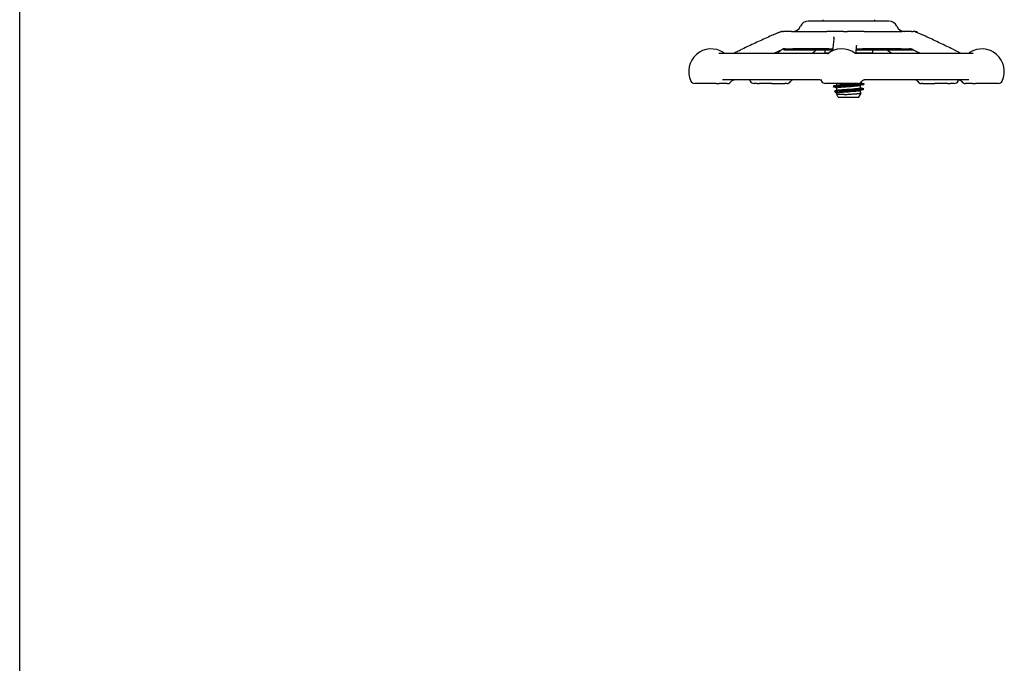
# Model space of a CAD drawing. Header units: inches. Extents: x 36 to 1719, y -84 to 1122.
# Tile 518 of 550: x 938 to 953, y 854 to 863. Entities that reach past the tile are written whole.
import ezdxf

# ---------------------------------------------------------------- set-up
doc = ezdxf.new("R2010")
doc.units = ezdxf.units.IN
doc.header["$LTSCALE"] = 48
doc.header["$MEASUREMENT"] = 0
doc.layers.add('Visible (ANSI)', color=7, linetype='Continuous', lineweight=30)

msp = doc.modelspace()

# ---------------------------------------------------------------- linework, layer by layer
at = {"layer": 'Visible (ANSI)'}
for p, q in [((938.41768, 849.63131), (938.41768, 867.8289)), ((951.00101, 863.2674), (949.83438, 863.2674)), ((950.04268, 863.2874), (950.04268, 863.2674)), ((950.79268, 863.2874), (950.79268, 863.2674)), ((949.45845, 863.1174), (949.44759, 863.1174)), ((949.45845, 863.1174), (949.47389, 863.1174)), ((949.59153, 863.1174), (949.47389, 863.1174)), ((949.59153, 863.1174), (950.10283, 863.1174)), ((950.34119, 863.1174), (950.10283, 863.1174)), ((950.34119, 863.1174), (950.39982, 863.1174)), ((950.64355, 863.1174), (950.39982, 863.1174)), ((950.64355, 863.1174), (951.1917, 863.1174)), ((951.32964, 863.1174), (951.1917, 863.1174)), ((951.32964, 863.1174), (951.35043, 863.1174)), ((951.38342, 863.1174), (951.35043, 863.1174)), ((951.38342, 863.1174), (951.38643, 863.1174)), ((948.53918, 862.8024), (950.11987, 862.8024)), ((949.48018, 862.86724), (949.48018, 862.85177)), ((949.48018, 862.85177), (950.18608, 862.85177)), ((949.4998, 862.8674), (949.60866, 862.8674)), ((950.13058, 862.8674), (949.60866, 862.8674)), ((950.13058, 862.8674), (949.60866, 862.8674)), ((950.07393, 862.85177), (950.07393, 862.8039)), ((950.12947, 862.8039), (950.07393, 862.8039)), ((950.08844, 862.8024), (950.09132, 862.8039)), ((950.13058, 862.8674), (950.18776, 862.8674)), ((950.76143, 862.8039), (950.51861, 862.8039)), ((950.52377, 862.85177), (951.34631, 862.85177)), ((950.52393, 862.8024), (952.21858, 862.8024)), ((950.52544, 862.8674), (950.61819, 862.8674)), ((951.17774, 862.8674), (950.61819, 862.8674)), ((951.17774, 862.8674), (950.61819, 862.8674)), ((950.74253, 862.8039), (950.73965, 862.8024)), ((950.76143, 862.85177), (950.76143, 862.8039)), ((951.17774, 862.8674), (951.29905, 862.8674)), ((948.49909, 862.3649), (948.19071, 862.3649)), ((948.49909, 862.3649), (948.54145, 862.3649)), ((948.66041, 862.3649), (948.54145, 862.3649)), ((949.99156, 862.4174), (948.58991, 862.4174)), ((948.66041, 862.3649), (948.66583, 862.3649)), ((949.09343, 862.3649), (949.04941, 862.3649)), ((949.09343, 862.3649), (949.12204, 862.3649)), ((949.30731, 862.3649), (949.12204, 862.3649)), ((949.30731, 862.3649), (949.49638, 862.3649)), ((949.52524, 862.3649), (949.49638, 862.3649)), ((950.55618, 862.3649), (950.08185, 862.3649)), ((950.24768, 862.34108), (950.24768, 862.3649)), ((950.55618, 862.3649), (950.55626, 862.3649)), ((950.63643, 862.36401), (950.63643, 862.35215)), ((952.15661, 862.4174), (950.6539, 862.4174)), ((951.48871, 862.3649), (951.46976, 862.3649)), ((951.48871, 862.3649), (951.66506, 862.3649)), ((951.85569, 862.3649), (951.66506, 862.3649)), ((951.85569, 862.3649), (951.88754, 862.3649)), ((951.94559, 862.3649), (951.88754, 862.3649)), ((952.10815, 862.3649), (952.1099, 862.3649)), ((952.2134, 862.3649), (952.1099, 862.3649)), ((952.2134, 862.3649), (952.25401, 862.3649)), ((952.58367, 862.3649), (952.25401, 862.3649)), ((950.19893, 862.32694), (950.19893, 862.31508)), ((950.23267, 862.23222), (950.21849, 862.25785)), ((950.24768, 862.26694), (950.24768, 862.30247)), ((950.24768, 862.20507), (950.24768, 862.22833)), ((950.56685, 862.1674), (950.59894, 862.22542)), ((950.58768, 862.30247), (950.58768, 862.338)), ((950.58768, 862.22833), (950.58768, 862.26386)), ((950.62661, 862.27547), (950.6348, 862.29029)), ((950.35133, 862.20507), (950.24768, 862.20507)), ((950.26851, 862.1674), (950.24768, 862.20507)), ((950.26851, 862.1674), (950.56685, 862.1674))]:
    msp.add_line(p, q, dxfattribs=at)
for centre, radius, start, end in [((949.83431, 863.1424), 0.125, 90, 156.421822), ((951.00105, 863.1424), 0.125, 23.578178, 90), ((949.60518, 863.2424), 0.125, 270, 336.421822), ((951.23018, 863.2424), 0.125, 203.578178, 270), ((951.38643, 863.08615), 0.03125, 30.661593, 90), ((948.42789, 862.5399), 0.325, 57.004115, 205.376934), ((948.63891, 862.8649), 0.0625, 237.004115, 270), ((949.28658, 862.5399), 0.325, 64.985169, 66.048721), ((950.31902, 862.5399), 0.325, 54.084412, 129.508636), ((952.13548, 862.8649), 0.0625, 270, 302.995885), ((952.3465, 862.5399), 0.325, 334.623066, 122.995885), ((948.19071, 862.4274), 0.0625, 205.376934, 270), ((948.66581, 862.4274), 0.0625, 270, 327.274302), ((949.28658, 862.5399), 0.325, 202.143221, 205.376934), ((949.04941, 862.4274), 0.0625, 205.376934, 270), ((949.52524, 862.4274), 0.0625, 270, 324.549457), ((949.62707, 862.3549), 0.0625, 90, 144.549457), ((950.31902, 862.5399), 0.325, 200.670713, 205.376934), ((950.08185, 862.4274), 0.0625, 205.376934, 270), ((950.55626, 862.4274), 0.0625, 270, 331.080836), ((951.36793, 862.3549), 0.0625, 35.450543, 90), ((951.46976, 862.4274), 0.0625, 215.450543, 270), ((951.94559, 862.4274), 0.0625, 270, 334.623066), ((951.70842, 862.5399), 0.325, 334.623066, 337.856402), ((952.10815, 862.4274), 0.0625, 214.46729, 270), ((952.58367, 862.4274), 0.0625, 270, 334.623066)]:
    msp.add_arc(centre, radius, start, end, dxfattribs=at)
for points, knots in [([(949.32679, 863.06968), (949.29508, 863.05511), (949.26338, 863.04054), (949.19997, 863.01138), (949.16827, 862.9968), (949.10487, 862.96763), (949.07318, 862.95305), (949.00979, 862.92387), (948.97809, 862.90928), (948.91471, 862.88009), (948.88301, 862.8655), (948.85132, 862.8509)], [0.42287225, 0.42287225, 0.42287225, 0.42287225, 0.6967656, 0.6967656, 0.97065896, 0.97065896, 1.24455231, 1.24455231, 1.51844567, 1.51844567, 1.79233902, 1.79233902, 1.79233902, 1.79233902]), ([(949.32679, 863.06968), (949.33809, 863.07488), (949.34954, 863.08011), (949.37345, 863.09073), (949.38607, 863.09622), (949.40288, 863.10319), (949.4075, 863.10507), (949.41632, 863.10851), (949.42051, 863.11007), (949.42628, 863.11203), (949.42812, 863.11262), (949.43099, 863.11347), (949.43196, 863.11375), (949.43353, 863.11418), (949.43407, 863.11432), (949.43522, 863.11461), (949.43583, 863.11477), (949.43676, 863.115), (949.43708, 863.11507), (949.4377, 863.11522), (949.43801, 863.11529), (949.43855, 863.11542), (949.4388, 863.11547), (949.43944, 863.11562), (949.43974, 863.11569), (949.44042, 863.11584), (949.44063, 863.11589), (949.44082, 863.11594), (949.44085, 863.11594), (949.44085, 863.11594)], [0, 0, 0, 0, 0.097641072, 0.097641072, 0.200146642, 0.200146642, 0.239300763, 0.239300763, 0.278646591, 0.278646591, 0.298148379, 0.298148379, 0.307905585, 0.307905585, 0.3127903, 0.3127903, 0.317711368, 0.317711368, 0.32016895, 0.32016895, 0.322641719, 0.322641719, 0.325111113, 0.325111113, 0.330090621, 0.330090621, 0.339961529, 0.339961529, 0.345501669, 0.345501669, 0.345501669, 0.345501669]), ([(949.43666, 863.11497), (949.43693, 863.11509), (949.43716, 863.11518), (949.4381, 863.11557), (949.43854, 863.11572), (949.43985, 863.11619), (949.44002, 863.11625), (949.44133, 863.11662), (949.44189, 863.11678), (949.44298, 863.11701), (949.4434, 863.11709), (949.44422, 863.11721), (949.4446, 863.11726), (949.44525, 863.11731), (949.44544, 863.11733), (949.44584, 863.11735), (949.44602, 863.11736), (949.44634, 863.11738), (949.44639, 863.11738), (949.44648, 863.11738), (949.44653, 863.11738), (949.44662, 863.11739), (949.44668, 863.11739), (949.44676, 863.11739), (949.44679, 863.11739), (949.44686, 863.11739), (949.44689, 863.11739), (949.44695, 863.11739), (949.44698, 863.11739), (949.44706, 863.11739), (949.44711, 863.11739), (949.44723, 863.1174), (949.44728, 863.1174), (949.44737, 863.1174), (949.4474, 863.1174), (949.44745, 863.1174), (949.44747, 863.1174), (949.44752, 863.1174), (949.44756, 863.1174), (949.4476, 863.1174)], [0.11779335, 0.11779335, 0.11779335, 0.11779335, 0.125396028, 0.125396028, 0.152672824, 0.152672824, 0.22590879, 0.22590879, 0.259837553, 0.259837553, 0.277093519, 0.277093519, 0.290038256, 0.290038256, 0.294893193, 0.294893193, 0.298545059, 0.298545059, 0.299175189, 0.299175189, 0.299644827, 0.299644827, 0.300118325, 0.300118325, 0.300354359, 0.300354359, 0.300591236, 0.300591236, 0.300827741, 0.300827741, 0.301305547, 0.301305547, 0.302258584, 0.302258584, 0.303198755, 0.303198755, 0.304136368, 0.304136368, 0.306750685, 0.306750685, 0.306750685, 0.306750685]), ([(951.37959, 863.11389), (951.37959, 863.11389), (951.37962, 863.11388), (951.37982, 863.11383), (951.37994, 863.11379), (951.38024, 863.11371), (951.38037, 863.11368), (951.38068, 863.11359), (951.38087, 863.11354), (951.3813, 863.11342), (951.38153, 863.11335), (951.38226, 863.11315), (951.38276, 863.11301), (951.38511, 863.11234), (951.38681, 863.11182), (951.39188, 863.1102), (951.3953, 863.10901), (951.40601, 863.10507), (951.41361, 863.10201), (951.42883, 863.09565), (951.43661, 863.09228), (951.45875, 863.08245), (951.47281, 863.07587), (951.48653, 863.06937)], [0.550231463, 0.550231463, 0.550231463, 0.550231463, 0.555732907, 0.555732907, 0.55952642, 0.55952642, 0.561423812, 0.561423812, 0.563337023, 0.563337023, 0.565252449, 0.565252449, 0.569117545, 0.569117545, 0.584439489, 0.584439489, 0.614643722, 0.614643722, 0.676078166, 0.676078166, 0.740399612, 0.740399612, 0.862737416, 0.862737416, 0.862737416, 0.862737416]), ([(951.94742, 862.85059), (951.9167, 862.86518), (951.88598, 862.87978), (951.82454, 862.90896), (951.79382, 862.92355), (951.73237, 862.95273), (951.70164, 862.96732), (951.64019, 862.99649), (951.60946, 863.01107), (951.548, 863.04022), (951.51726, 863.0548), (951.48653, 863.06937)], [0.96010468, 0.96010468, 0.96010468, 0.96010468, 1.23399804, 1.23399804, 1.5078914, 1.5078914, 1.78178476, 1.78178476, 2.05567812, 2.05567812, 2.32957148, 2.32957148, 2.32957148, 2.32957148]), ([(950.20417, 863.0196), (950.20259, 863.00503), (950.20102, 862.99045), (950.19788, 862.9613), (950.19631, 862.94672), (950.19316, 862.91755), (950.19159, 862.90297), (950.18845, 862.87379), (950.18688, 862.8592), (950.18499, 862.84163), (950.18466, 862.83866), (950.18434, 862.83568)], [0.73329616, 0.73329616, 0.73329616, 0.73329616, 1.00718952, 1.00718952, 1.28108287, 1.28108287, 1.55497623, 1.55497623, 1.82886959, 1.82886959, 1.88472412, 1.88472412, 1.88472412, 1.88472412]), ([(950.20417, 863.0196), (950.20427, 863.02056), (950.20441, 863.02189), (950.20483, 863.02525), (950.20515, 863.02749), (950.20589, 863.0316), (950.20628, 863.03346), (950.20678, 863.03572), (950.20694, 863.03643), (950.20708, 863.03709), (950.20712, 863.03724), (950.20713, 863.0373), (950.20713, 863.03731), (950.20713, 863.03731)], [0, 0, 0, 0, 0.0188180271, 0.0188180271, 0.0424437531, 0.0424437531, 0.0633585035, 0.0633585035, 0.0765189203, 0.0765189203, 0.0837326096, 0.0837326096, 0.085554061, 0.085554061, 0.085554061, 0.085554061]), ([(948.73095, 862.8024), (948.73122, 862.8024), (948.73149, 862.8024), (948.73177, 862.8024), (948.73179, 862.8024), (948.73182, 862.8024), (948.73183, 862.8024), (948.73207, 862.8024), (948.73223, 862.8024), (948.73257, 862.8024), (948.73275, 862.8024), (948.73337, 862.8024), (948.73381, 862.8024), (948.73514, 862.8024), (948.73602, 862.8024), (948.73839, 862.80241), (948.7399, 862.80242), (948.7429, 862.80245), (948.74433, 862.80247), (948.74662, 862.80254), (948.74713, 862.80255), (948.74795, 862.80258), (948.74824, 862.80259), (948.74868, 862.80261), (948.74882, 862.80262), (948.74909, 862.80263), (948.74922, 862.80264), (948.74959, 862.80266), (948.7498, 862.80267), (948.75034, 862.8027), (948.75058, 862.80272), (948.75101, 862.80276), (948.75117, 862.80277), (948.75213, 862.80286), (948.75231, 862.80289), (948.75293, 862.80301), (948.75322, 862.80306), (948.75411, 862.80328), (948.75468, 862.80343), (948.75621, 862.80396), (948.75686, 862.8042), (948.75805, 862.8047), (948.75848, 862.80488), (948.75954, 862.80536), (948.76019, 862.80566), (948.76171, 862.80641), (948.7626, 862.80686), (948.76516, 862.80821), (948.76683, 862.80912), (948.77201, 862.81196), (948.77532, 862.81377), (948.78306, 862.81791), (948.78749, 862.82022), (948.81012, 862.83174), (948.83069, 862.8414), (948.85132, 862.8509)], [0, 0, 0, 0, 0.002081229, 0.002081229, 0.002217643, 0.002217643, 0.002352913, 0.002352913, 0.004518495, 0.004518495, 0.006815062, 0.006815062, 0.012938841, 0.012938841, 0.025196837, 0.025196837, 0.045580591, 0.045580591, 0.063157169, 0.063157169, 0.067563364, 0.067563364, 0.06977046, 0.06977046, 0.070859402, 0.070859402, 0.071947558, 0.071947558, 0.07413729, 0.07413729, 0.078495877, 0.078495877, 0.08337042, 0.08337042, 0.111454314, 0.111454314, 0.13020098, 0.13020098, 0.14776646, 0.14776646, 0.156573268, 0.156573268, 0.160918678, 0.160918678, 0.166770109, 0.166770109, 0.174540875, 0.174540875, 0.189569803, 0.189569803, 0.223438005, 0.223438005, 0.26855419, 0.26855419, 0.446939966, 0.446939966, 0.446939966, 0.446939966]), ([(949.38596, 862.8024), (949.38712, 862.80316), (949.38832, 862.80399), (949.39346, 862.80772), (949.39732, 862.81095), (949.40604, 862.81855), (949.4109, 862.82305), (949.42205, 862.83292), (949.42906, 862.83858), (949.43414, 862.8427)], [0.292037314, 0.292037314, 0.292037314, 0.292037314, 0.307963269, 0.307963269, 0.36147562, 0.36147562, 0.432810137, 0.432810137, 0.518710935, 0.518710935, 0.518710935, 0.518710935]), ([(949.47659, 862.86715), (949.47659, 862.86715), (949.47658, 862.86715), (949.47651, 862.86712), (949.4764, 862.86708), (949.47596, 862.86691), (949.47572, 862.86681), (949.47502, 862.8665), (949.47455, 862.86629), (949.4735, 862.86577), (949.47294, 862.86548), (949.47151, 862.86473), (949.47061, 862.86423), (949.46702, 862.8622), (949.46428, 862.86056), (949.45748, 862.85657), (949.45347, 862.85428), (949.43969, 862.8468), (949.42903, 862.84174), (949.41831, 862.83682)], [0.14183772, 0.14183772, 0.14183772, 0.14183772, 0.146079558, 0.146079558, 0.156573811, 0.156573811, 0.163607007, 0.163607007, 0.170788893, 0.170788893, 0.176838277, 0.176838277, 0.18529246, 0.18529246, 0.210053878, 0.210053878, 0.248401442, 0.248401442, 0.341016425, 0.341016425, 0.341016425, 0.341016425]), ([(949.49977, 862.8674), (949.49948, 862.8674), (949.49919, 862.8674), (949.49889, 862.8674), (949.49888, 862.8674), (949.49885, 862.8674), (949.49883, 862.8674), (949.49874, 862.8674), (949.49867, 862.8674), (949.49855, 862.8674), (949.49848, 862.8674), (949.49766, 862.8674), (949.49698, 862.8674), (949.49536, 862.8674), (949.49445, 862.86739), (949.49101, 862.86739), (949.48854, 862.86738), (949.48486, 862.86734), (949.48381, 862.86733), (949.48218, 862.86729), (949.48167, 862.86728), (949.48058, 862.86725), (949.47999, 862.86723), (949.47907, 862.86719), (949.47875, 862.86718), (949.4783, 862.86715), (949.47816, 862.86715), (949.47774, 862.86712), (949.47749, 862.8671), (949.47703, 862.86707), (949.47682, 862.86705), (949.47649, 862.86702), (949.47635, 862.86701), (949.47622, 862.867), (949.47619, 862.86699), (949.47617, 862.86699)], [0, 0, 0, 0, 0.0023094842, 0.0023094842, 0.0023826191, 0.0023826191, 0.0025284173, 0.0025284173, 0.0031079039, 0.0031079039, 0.0037043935, 0.0037043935, 0.0110744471, 0.0110744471, 0.0208971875, 0.0208971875, 0.0483143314, 0.0483143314, 0.0589572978, 0.0589572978, 0.0635895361, 0.0635895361, 0.068304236, 0.068304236, 0.0706553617, 0.0706553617, 0.0718166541, 0.0718166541, 0.0741661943, 0.0741661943, 0.0770362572, 0.0770362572, 0.0800755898, 0.0800755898, 0.0808559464, 0.0808559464, 0.0808559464, 0.0808559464]), ([(949.951, 862.85177), (949.95082, 862.85162), (949.95065, 862.85148), (949.94848, 862.84965), (949.94647, 862.84802), (949.94401, 862.84605), (949.94333, 862.84551), (949.94271, 862.84501)], [0.3697901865, 0.3697901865, 0.3697901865, 0.3697901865, 0.371993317, 0.371993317, 0.3970575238, 0.3970575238, 0.4080566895, 0.4080566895, 0.4080566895, 0.4080566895]), ([(950.11987, 862.8024), (950.12328, 862.8024), (950.1257, 862.80272), (950.12787, 862.80311), (950.12823, 862.80318), (950.12857, 862.80325)], [0, 0, 0, 0, 0.0230186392, 0.0230186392, 0.0282285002, 0.0282285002, 0.0282285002, 0.0282285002]), ([(950.5061, 862.80565), (950.50678, 862.80536), (950.50786, 862.80492), (950.51127, 862.80391), (950.51344, 862.80334), (950.5186, 862.80262), (950.52099, 862.8024), (950.52393, 862.8024)], [0.5227954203, 0.5227954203, 0.5227954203, 0.5227954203, 0.5453702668, 0.5453702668, 0.565399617, 0.565399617, 0.5779614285, 0.5779614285, 0.5779614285, 0.5779614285]), ([(950.52756, 862.88691), (950.52582, 862.87078), (950.52408, 862.85465), (950.52105, 862.82657), (950.51976, 862.81462), (950.51847, 862.80267)], [0.771603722, 0.771603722, 0.771603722, 0.771603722, 1.074742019, 1.074742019, 1.299248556, 1.299248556, 1.299248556, 1.299248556]), ([(950.52949, 862.91292), (950.52949, 862.91292), (950.52949, 862.91292), (950.52949, 862.9129), (950.52947, 862.9127), (950.52941, 862.91179), (950.52936, 862.91085), (950.52921, 862.90834), (950.52912, 862.90667), (950.52889, 862.90276), (950.52874, 862.90051), (950.52838, 862.89542), (950.52814, 862.89253), (950.52779, 862.88913), (950.52771, 862.88831), (950.5276, 862.88735), (950.52758, 862.88712), (950.52756, 862.88691)], [0.395052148, 0.395052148, 0.395052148, 0.395052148, 0.395584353, 0.395584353, 0.405250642, 0.405250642, 0.421321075, 0.421321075, 0.442620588, 0.442620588, 0.471004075, 0.471004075, 0.508904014, 0.508904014, 0.521535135, 0.521535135, 0.525741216, 0.525741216, 0.525741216, 0.525741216]), ([(950.98582, 862.84261), (950.98356, 862.84422), (950.98069, 862.84621), (950.97629, 862.84945), (950.97477, 862.8506), (950.97327, 862.85177)], [0, 0, 0, 0, 0.033112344, 0.033112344, 0.050501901, 0.050501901, 0.050501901, 0.050501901]), ([(951.31976, 862.86724), (951.31952, 862.86725), (951.31929, 862.86726), (951.31837, 862.86728), (951.31771, 862.8673), (951.31639, 862.86732), (951.31572, 862.86733), (951.31323, 862.86736), (951.31151, 862.86737), (951.3081, 862.86739), (951.30642, 862.86739), (951.30391, 862.8674), (951.30307, 862.8674), (951.30159, 862.8674), (951.30096, 862.8674), (951.30019, 862.8674), (951.3001, 862.8674), (951.29999, 862.8674), (951.29997, 862.8674), (951.29992, 862.8674), (951.2999, 862.8674), (951.29987, 862.8674), (951.29986, 862.8674), (951.29959, 862.8674), (951.29932, 862.8674), (951.29906, 862.8674)], [0.2872812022, 0.2872812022, 0.2872812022, 0.2872812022, 0.2890649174, 0.2890649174, 0.2943712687, 0.2943712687, 0.3003360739, 0.3003360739, 0.316953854, 0.316953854, 0.3333826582, 0.3333826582, 0.3415798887, 0.3415798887, 0.3477304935, 0.3477304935, 0.3485002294, 0.3485002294, 0.3486639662, 0.3486639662, 0.3488290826, 0.3488290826, 0.3489130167, 0.3489130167, 0.3511479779, 0.3511479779, 0.3511479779, 0.3511479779]), ([(951.37504, 862.83713), (951.36332, 862.8427), (951.35186, 862.84842), (951.33691, 862.85724), (951.33301, 862.85964), (951.3276, 862.8629), (951.32612, 862.86378), (951.32359, 862.86523), (951.3225, 862.86583), (951.32093, 862.86666), (951.32038, 862.86694), (951.31935, 862.86744), (951.31891, 862.86764), (951.31833, 862.8679), (951.31815, 862.86797), (951.31795, 862.86805), (951.31792, 862.86806), (951.31792, 862.86806)], [0, 0, 0, 0, 0.104741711, 0.104741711, 0.140935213, 0.140935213, 0.154491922, 0.154491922, 0.164716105, 0.164716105, 0.171023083, 0.171023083, 0.178491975, 0.178491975, 0.185464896, 0.185464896, 0.191706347, 0.191706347, 0.191706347, 0.191706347]), ([(951.94742, 862.85059), (951.9648, 862.84233), (951.982, 862.83399), (952.00297, 862.82286), (952.00807, 862.82007), (952.01714, 862.81496), (952.02117, 862.81263), (952.02797, 862.80877), (952.03057, 862.80731), (952.03439, 862.80539), (952.03564, 862.8048), (952.03753, 862.80398), (952.03825, 862.80369), (952.0394, 862.80326), (952.03986, 862.8031), (952.04089, 862.80276), (952.04126, 862.80267), (952.04148, 862.80261)], [0, 0, 0, 0, 0.154973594, 0.154973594, 0.206362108, 0.206362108, 0.244918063, 0.244918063, 0.267457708, 0.267457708, 0.278225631, 0.278225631, 0.286083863, 0.286083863, 0.293892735, 0.293892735, 0.308588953, 0.308588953, 0.308588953, 0.308588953]), ([(952.04097, 862.80264), (952.04097, 862.80264), (952.041, 862.80264), (952.04122, 862.80263), (952.04135, 862.80262), (952.04175, 862.8026), (952.04186, 862.80259), (952.04209, 862.80258), (952.04217, 862.80258), (952.04235, 862.80257), (952.04245, 862.80257), (952.04267, 862.80256), (952.04279, 862.80256), (952.04303, 862.80255), (952.04316, 862.80255), (952.04354, 862.80253), (952.0438, 862.80253), (952.04455, 862.80251), (952.04501, 862.8025), (952.04718, 862.80246), (952.04861, 862.80244), (952.05165, 862.80242), (952.05322, 862.80241), (952.05576, 862.8024), (952.05674, 862.8024), (952.05823, 862.8024), (952.05872, 862.8024), (952.05961, 862.8024), (952.05998, 862.8024), (952.06049, 862.8024), (952.06054, 862.8024), (952.06061, 862.8024), (952.06061, 862.8024), (952.06063, 862.8024), (952.06064, 862.8024), (952.06089, 862.8024), (952.06112, 862.8024), (952.06136, 862.8024)], [0.3782575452, 0.3782575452, 0.3782575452, 0.3782575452, 0.3866577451, 0.3866577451, 0.3925541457, 0.3925541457, 0.3944966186, 0.3944966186, 0.3954660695, 0.3954660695, 0.3964378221, 0.3964378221, 0.3974115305, 0.3974115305, 0.3983847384, 0.3983847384, 0.400350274, 0.400350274, 0.4042745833, 0.4042745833, 0.4199695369, 0.4199695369, 0.4387540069, 0.4387540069, 0.4507677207, 0.4507677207, 0.4567742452, 0.4567742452, 0.4612834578, 0.4612834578, 0.4617697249, 0.4617697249, 0.461830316, 0.461830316, 0.4618912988, 0.4618912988, 0.4637273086, 0.4637273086, 0.4637273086, 0.4637273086]), ([(948.71839, 862.39361), (948.72121, 862.39799), (948.72423, 862.40139), (948.73023, 862.40694), (948.73322, 862.40908), (948.73905, 862.41251), (948.7419, 862.41379), (948.74739, 862.41574), (948.75003, 862.41639), (948.75504, 862.41722), (948.75742, 862.4174), (948.75962, 862.4174)], [0.679008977, 0.679008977, 0.679008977, 0.679008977, 0.716290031, 0.716290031, 0.753571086, 0.753571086, 0.79085214, 0.79085214, 0.828133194, 0.828133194, 0.865414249, 0.865414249, 0.865414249, 0.865414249]), ([(950.0226, 862.40663), (950.02253, 862.40669), (950.02247, 862.40675), (950.02103, 862.40798), (950.01899, 862.40957), (950.01265, 862.41307), (950.00825, 862.41501), (949.99924, 862.41695), (949.99551, 862.4174), (949.99156, 862.4174)], [0.4166670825, 0.4166670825, 0.4166670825, 0.4166670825, 0.4183811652, 0.4183811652, 0.4512703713, 0.4512703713, 0.4846744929, 0.4846744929, 0.5041533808, 0.5041533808, 0.5041533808, 0.5041533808]), ([(950.63151, 862.36643), (950.63723, 862.36493), (950.63792, 862.36343), (950.63306, 862.36193), (950.62187, 862.35848), (950.58148, 862.35503), (950.52584, 862.35157), (950.47041, 862.34813), (950.40091, 862.34469), (950.34117, 862.34125), (950.28161, 862.33782), (950.23287, 862.3344), (950.21157, 862.33097), (950.20323, 862.32962), (950.19916, 862.32828), (950.19924, 862.32694)], [-28.47996288, -28.47996288, -28.47996288, -28.47996288, -28.09855277, -28.09855277, -28.09855277, -27.22073235, -27.22073235, -27.22073235, -26.34618961, -26.34618961, -26.34618961, -25.47436069, -25.47436069, -25.47436069, -25.13274123, -25.13274123, -25.13274123, -25.13274123]), ([(950.25381, 862.34264), (950.26097, 862.34455), (950.27437, 862.34646), (950.29312, 862.34837), (950.32913, 862.35205), (950.38401, 862.35572), (950.43659, 862.35939), (950.46286, 862.36123), (950.48824, 862.36306), (950.51037, 862.3649)], [25.39495151, 25.39495151, 25.39495151, 25.39495151, 25.88120123, 25.88120123, 25.88120123, 26.81500619, 26.81500619, 26.81500619, 27.28146626, 27.28146626, 27.28146626, 27.28146626]), ([(950.6539, 862.4174), (950.64729, 862.4174), (950.64121, 862.41624), (950.6305, 862.4128), (950.62618, 862.41046), (950.61938, 862.40602), (950.61706, 862.40395), (950.61371, 862.40068), (950.6127, 862.39945), (950.61127, 862.39763), (950.61094, 862.39711), (950.61084, 862.39695), (950.61084, 862.39695), (950.61084, 862.39695)], [0, 0, 0, 0, 0.01956218, 0.01956218, 0.042143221, 0.042143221, 0.066897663, 0.066897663, 0.091714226, 0.091714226, 0.119371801, 0.119371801, 0.119413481, 0.119413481, 0.119413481, 0.119413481]), ([(952.00895, 862.4174), (952.01176, 862.4174), (952.01478, 862.41719), (952.02116, 862.41615), (952.02452, 862.41532), (952.03139, 862.41288), (952.0349, 862.41126), (952.04177, 862.40715), (952.04513, 862.40466), (952.05133, 862.39888), (952.05417, 862.39559), (952.05662, 862.39203)], [0, 0, 0, 0, 0.020730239, 0.020730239, 0.041460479, 0.041460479, 0.062190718, 0.062190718, 0.082920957, 0.082920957, 0.103651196, 0.103651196, 0.103651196, 0.103651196]), ([(950.2036, 862.31265), (950.20195, 862.31308), (950.20073, 862.31351), (950.19996, 862.31394), (950.19376, 862.31739), (950.2172, 862.32084), (950.26219, 862.32429), (950.30717, 862.32774), (950.37285, 862.33119), (950.43657, 862.33464), (950.50029, 862.33809), (950.56083, 862.34154), (950.59732, 862.34499), (950.62259, 862.34737), (950.63599, 862.34976), (950.63619, 862.35215)], [18.64392693, 18.64392693, 18.64392693, 18.64392693, 18.75246912, 18.75246912, 18.75246912, 19.62966474, 19.62966474, 19.62966474, 20.50680644, 20.50680644, 20.50680644, 21.38389434, 21.38389434, 21.38389434, 21.99114858, 21.99114858, 21.99114858, 21.99114858]), ([(950.21849, 862.25785), (950.2179, 862.25893), (950.22054, 862.25999), (950.23363, 862.26241), (950.24585, 862.26374), (950.27881, 862.26643), (950.29931, 862.26776), (950.34606, 862.27045), (950.3719, 862.27178), (950.42564, 862.27447), (950.45302, 862.27581), (950.50573, 862.2785), (950.53052, 862.27983), (950.57418, 862.28252), (950.59255, 862.28385), (950.62033, 862.28654), (950.62937, 862.28787), (950.63597, 862.29029), (950.63539, 862.29135), (950.63136, 862.29241)], [-1.82945707, -1.82945707, -1.82945707, -1.82945707, -1.67073605, -1.67073605, -1.46944503, -1.46944503, -1.26599575, -1.26599575, -1.06038864, -1.06038864, -0.8526241, -0.8526241, -0.64270256, -0.64270256, -0.43062442, -0.43062442, -0.2163901, -0.2163901, -0.04412334, -0.04412334, -0.04412334, -0.04412334]), ([(950.62661, 862.27547), (950.6265, 862.27526), (950.62631, 862.27505), (950.62383, 862.27306), (950.6164, 862.27128), (950.592, 862.26769), (950.57539, 862.26592), (950.53523, 862.26233), (950.51217, 862.26055), (950.46269, 862.25696), (950.43679, 862.25518), (950.38561, 862.25159), (950.36081, 862.24982), (950.31558, 862.24623), (950.29553, 862.24445), (950.2628, 862.24086), (950.25034, 862.23908), (950.2346, 862.23549), (950.23134, 862.23372), (950.23375, 862.23089), (950.23613, 862.22988), (950.23996, 862.22885)], [-2.47132295, -2.47132295, -2.47132295, -2.47132295, -2.44714253, -2.44714253, -2.24173481, -2.24173481, -2.03918578, -2.03918578, -1.83949606, -1.83949606, -1.64266629, -1.64266629, -1.44869709, -1.44869709, -1.25758909, -1.25758909, -1.06934294, -1.06934294, -0.88395925, -0.88395925, -0.77975748, -0.77975748, -0.77975748, -0.77975748]), ([(950.24778, 862.30247), (950.24773, 862.30309), (950.24837, 862.3037), (950.24975, 862.30432), (950.25798, 862.30799), (950.29216, 862.31166), (950.33911, 862.31534), (950.38606, 862.31901), (950.44462, 862.32269), (950.4922, 862.32636), (950.53574, 862.32972), (950.56911, 862.33309), (950.58184, 862.33645)], [18.84955592, 18.84955592, 18.84955592, 18.84955592, 19.00565528, 19.00565528, 19.00565528, 19.93990619, 19.93990619, 19.93990619, 20.87409597, 20.87409597, 20.87409597, 21.72893829, 21.72893829, 21.72893829, 21.72893829]), ([(950.24773, 862.22833), (950.24796, 862.23161), (950.26837, 862.23488), (950.30327, 862.23816), (950.34244, 862.24183), (950.3989, 862.24551), (950.45084, 862.24918), (950.50278, 862.25286), (950.54894, 862.25654), (950.57149, 862.26021), (950.57578, 862.26091), (950.5792, 862.26161), (950.58175, 862.26231)], [12.56637061, 12.56637061, 12.56637061, 12.56637061, 13.39885666, 13.39885666, 13.39885666, 14.3334779, 14.3334779, 14.3334779, 15.26803699, 15.26803699, 15.26803699, 15.44575299, 15.44575299, 15.44575299, 15.44575299]), ([(950.25368, 862.2685), (950.25699, 862.26941), (950.26175, 862.27032), (950.26795, 862.27122), (950.29302, 862.2749), (950.34102, 862.27857), (950.39341, 862.28225), (950.44581, 862.28592), (950.50133, 862.2896), (950.53855, 862.29327), (950.56963, 862.29634), (950.58732, 862.29941), (950.58758, 862.30247)], [19.1117662, 19.1117662, 19.1117662, 19.1117662, 19.34287582, 19.34287582, 19.34287582, 20.27710465, 20.27710465, 20.27710465, 21.21127241, 21.21127241, 21.21127241, 21.99114858, 21.99114858, 21.99114858, 21.99114858]), ([(950.35133, 862.20507), (950.40009, 862.20874), (950.45856, 862.21242), (950.50416, 862.2161), (950.54975, 862.21977), (950.58136, 862.22345), (950.58679, 862.22712), (950.58738, 862.22753), (950.58766, 862.22793), (950.58763, 862.22833)], [13.73621099, 13.73621099, 13.73621099, 13.73621099, 14.67080978, 14.67080978, 14.67080978, 15.60534648, 15.60534648, 15.60534648, 15.70796327, 15.70796327, 15.70796327, 15.70796327]), ([(950.35133, 862.20507), (950.3699, 862.20631), (950.38988, 862.20753), (950.4328, 862.21012), (950.45543, 862.21145), (950.49865, 862.21414), (950.51879, 862.21547), (950.55387, 862.21816), (950.56839, 862.21949), (950.58977, 862.22218), (950.59632, 862.22352), (950.59993, 862.22589), (950.59874, 862.22692), (950.59489, 862.22795)], [-4.2480515, -4.2480515, -4.2480515, -4.2480515, -4.09092164, -4.09092164, -3.91772748, -3.91772748, -3.74236935, -3.74236935, -3.5648477, -3.5648477, -3.38516298, -3.38516298, -3.24537133, -3.24537133, -3.24537133, -3.24537133])]:
    msp.add_open_spline(points, degree=3, knots=knots, dxfattribs=at)
for points in [[(949.41831, 862.83682), (949.39335, 862.82535), (949.36839, 862.81387), (949.34344, 862.8024)], [(949.43414, 862.8427), (949.43579, 862.84404), (949.43744, 862.84537), (949.4391, 862.84671)], [(949.89002, 862.8024), (949.90759, 862.8166), (949.92515, 862.83081), (949.94271, 862.84501)], [(950.98582, 862.84261), (951.00474, 862.82921), (951.02365, 862.81581), (951.04256, 862.8024)], [(951.44829, 862.8024), (951.42388, 862.81398), (951.39946, 862.82556), (951.37504, 862.83713)], [(950.59289, 862.37676), (950.60586, 862.3733), (950.61884, 862.36986), (950.63182, 862.36643)], [(950.20354, 862.32936), (950.2202, 862.33376), (950.23685, 862.33818), (950.25349, 862.34264)], [(950.24768, 862.30093), (950.23297, 862.30486), (950.21826, 862.30877), (950.20354, 862.31265)], [(950.22221, 862.26016), (950.23264, 862.26293), (950.24307, 862.26571), (950.25349, 862.2685)], [(950.24768, 862.22679), (950.24511, 862.22748), (950.24253, 862.22817), (950.23996, 862.22885)], [(950.63182, 862.34972), (950.61517, 862.34532), (950.59851, 862.34091), (950.58187, 862.33645)], [(950.62012, 862.27249), (950.60736, 862.26911), (950.59461, 862.26572), (950.58187, 862.26231)], [(950.58768, 862.30401), (950.60224, 862.30012), (950.6168, 862.29626), (950.63136, 862.29241)], [(950.58768, 862.22987), (950.59008, 862.22923), (950.59249, 862.22859), (950.59489, 862.22795)]]:
    msp.add_open_spline(points, degree=3, dxfattribs=at)

doc.saveas('drawing.dxf')
